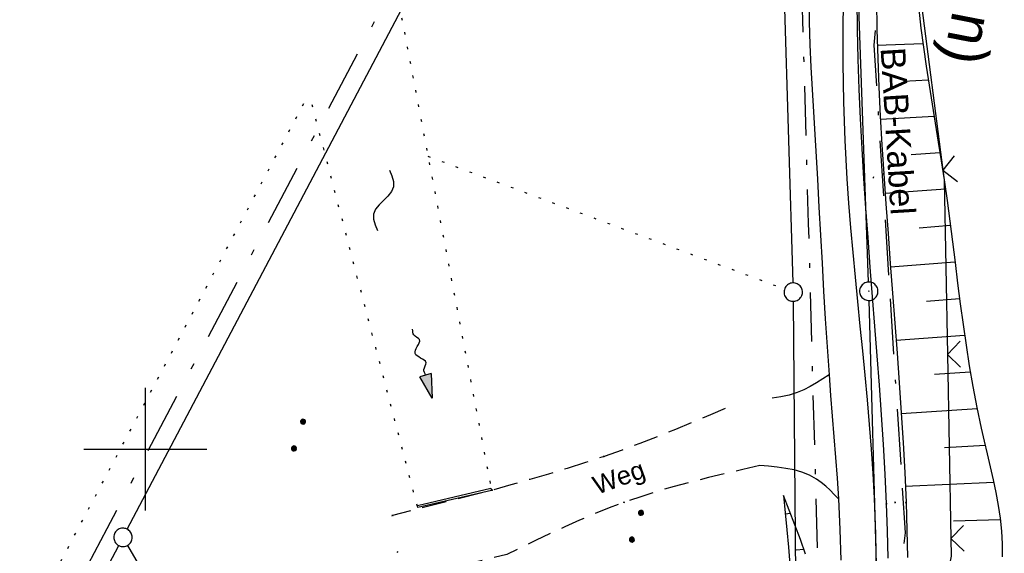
# Model space of a CAD drawing. Extents: x 510526 to 513920, y 467229 to 478797.
# Tile 312 of 467: x 511990 to 512070, y 475192 to 475235. Entities that reach past the tile are written whole.
import ezdxf
from ezdxf.enums import TextEntityAlignment as Align

# ---------------------------------------------------------------- set-up
doc = ezdxf.new("R2010")
doc.units = 0
doc.header["$LTSCALE"] = 10
doc.header["$MEASUREMENT"] = 0
for name, pattern in [('ACAD_ISO16W100', [73, 15, -6.5, 15, -6.5, 15, -7, 1, -7]), ('LT00', [0]), ('LT08', [0.42, 0.2, -0.1, 0.02, -0.1]), ('LT11', [0.3, 0.2, -0.1]), ('PUNKTX2_STR', [0.6, 0.1, -0.5])]:
    doc.linetypes.add(name, pattern=pattern)
doc.layers.get('0').update_dxf_attribs({"linetype": 'LT00'})
for name, color, linetype in [('--FLIEßRICHTPFEIL', 180, 'Continuous'), ('--WASSER_GRENZE', 180, 'PUNKTX2_STR'), ('--WASSER_NUTZUNG', 180, 'Continuous'), ('AS_TEXT_klein', 153, 'Continuous'), ('BAB-KABEL', 220, 'ACAD_ISO16W100'), ('BAB-KABEL_TEXT', 221, 'Continuous'), ('DFK_AB_L', 21, 'LT00'), ('DFK_AB_P', 7, 'LT00'), ('DFK_GZPKT', 250, 'LT00'), ('DFK_KATASTER', 250, 'LT00'), ('DFK_NUTZUNG', 250, 'LT00'), ('DFK_NUTZUNGSGRENZE', 70, 'PUNKTX2_STR'), ('FELDWEG_TEXT', 1, 'Continuous'), ('GEMEINDEGRENZE', 3, 'LT08'), ('STROM_UNTER', 80, 'LT08'), ('V90_AFBR_BAB', 250, 'LT00'), ('V90_BOESCH', 250, 'LT00'), ('V90_BOSCHUNG', 250, 'LT00'), ('V90_BR_KAPPE', 30, 'LT00'), ('V90_EINFAHRT', 250, 'LT00'), ('V90_FELDWEG', 250, 'LT11'), ('V90_GRABEN', 250, 'LT00'), ('V90_PK_GR', 1, 'LT00'), ('V90_RASTER', 250, 'LT00'), ('V90_ZAUN', 40, 'LT00')]:
    doc.layers.add(name, color=color, linetype=linetype)
doc.styles.add('Beschrift', font='ARIAL.TTF')
doc.styles.add('UNIR-O', font='unir_o.shx', dxfattribs={"height": 2.5})

# ---------------------------------------------------------------- blocks, each defined once
blk = doc.blocks.new('SYMB7112')
at = {"color": 0, "linetype": 'ByBlock'}
for p, q in [((-0.13, 0.012919), (-0.13, -0.012919)), ((-0.125, -0.017105), (-0.125, 0.017105)), ((-0.12, 0.019164), (-0.12, -0.019164)), ((-0.115, -0.019796), (-0.115, 0.019796)), ((-0.11, 0.019164), (-0.11, -0.019164)), ((-0.105, -0.017105), (-0.105, 0.017105)), ((-0.1, 0.012919), (-0.1, -0.012919)), ((-0.095, -0.000126), (-0.095, 0.000146)), ((0.1, 0.012919), (0.1, -0.012919)), ((0.105, -0.017105), (0.105, 0.017105)), ((0.11, 0.019164), (0.11, -0.019164)), ((0.115, -0.019796), (0.115, 0.019796)), ((0.12, 0.019164), (0.12, -0.019164)), ((0.125, -0.017105), (0.125, 0.017105)), ((0.13, 0.012919), (0.13, -0.012919)), ((0.135, -0.000126), (0.135, 0.000146))]:
    blk.add_line(p, q, dxfattribs=at)
for points in [[(-0.095, 0), (-0.096981, 0.008678), (-0.10253, 0.015637), (-0.11055, 0.019499), (-0.11945, 0.019499), (-0.12747, 0.015637), (-0.133019, 0.008678), (-0.135, 0)], [(-0.135, 0), (-0.133019, -0.008678), (-0.12747, -0.015637), (-0.11945, -0.019499), (-0.11055, -0.019499), (-0.10253, -0.015637), (-0.096981, -0.008678), (-0.095, 0)], [(0.135, 0), (0.133019, 0.008678), (0.12747, 0.015637), (0.11945, 0.019499), (0.11055, 0.019499), (0.10253, 0.015637), (0.096981, 0.008678), (0.095, 0)], [(0.095, 0), (0.096981, -0.008678), (0.10253, -0.015637), (0.11055, -0.019499), (0.11945, -0.019499), (0.12747, -0.015637), (0.133019, -0.008678), (0.135, 0)]]:
    blk.add_lwpolyline(points, dxfattribs=at)
blk = doc.blocks.new('SYMB7010')
at = {"color": 0, "linetype": 'ByBlock'}
for points in [[(-0.031408, 0.499213), (-0.093728, 0.49134), (-0.15457, 0.475719), (-0.212975, 0.452595), (-0.268021, 0.422333), (-0.31884, 0.385411), (-0.36463, 0.342411), (-0.40467, 0.29401), (-0.438329, 0.240973), (-0.465074, 0.184136), (-0.484486, 0.124395), (-0.496256, 0.062692), (-0.5002, 0)], [(-0.5002, 0), (-0.496256, -0.062692), (-0.484486, -0.124395), (-0.465075, -0.184136), (-0.438329, -0.240973), (-0.404671, -0.29401), (-0.36463, -0.342411), (-0.31884, -0.385411), (-0.268021, -0.422333), (-0.212975, -0.452595), (-0.154571, -0.475719), (-0.093728, -0.49134), (-0.031408, -0.499213), (0.031408, -0.499213)], [(0.5002, 0), (0.496256, 0.062692), (0.484485, 0.124395), (0.465074, 0.184136), (0.438329, 0.240973), (0.40467, 0.29401), (0.36463, 0.342411), (0.31884, 0.385411), (0.268021, 0.422333), (0.212975, 0.452595), (0.15457, 0.475719), (0.093728, 0.49134), (0.031408, 0.499213), (-0.031408, 0.499213)], [(0.031408, -0.499213), (0.093728, -0.491341), (0.15457, -0.475719), (0.212975, -0.452595), (0.268021, -0.422333), (0.31884, -0.385411), (0.36463, -0.342411), (0.404671, -0.294011), (0.438329, -0.240974), (0.465075, -0.184136), (0.484486, -0.124395), (0.496256, -0.062692), (0.500201, 0)]]:
    blk.add_lwpolyline(points, dxfattribs=at)
blk = doc.blocks.new('SYMB0003')
at = {"color": 0, "linetype": 'ByBlock'}
for p, q in [((-0.015712, 0), (0.010166, 0.012015)), ((0, -0.021257), (-0.015712, 0)), ((0.010166, 0.012015), (0, -0.021257))]:
    blk.add_line(p, q, dxfattribs=at)
for points in [[(-0.031395, 0.499013), (-0.093691, 0.491144), (-0.154509, 0.475528), (-0.21289, 0.452414), (-0.267913, 0.422164), (-0.318712, 0.385257), (-0.364484, 0.342274), (-0.404509, 0.293893), (-0.438154, 0.240877), (-0.464888, 0.184062), (-0.484292, 0.124345), (-0.496058, 0.062667), (-0.5, 0)], [(-0.5, 0), (-0.496058, -0.062667), (-0.484292, -0.124345), (-0.464888, -0.184062), (-0.438154, -0.240877), (-0.404509, -0.293893), (-0.364485, -0.342274), (-0.318712, -0.385257), (-0.267914, -0.422164), (-0.21289, -0.452414), (-0.154509, -0.475529), (-0.093691, -0.491144), (-0.031395, -0.499014), (0.031395, -0.499014)], [(0.5, 0), (0.496057, 0.062667), (0.484292, 0.124345), (0.464888, 0.184062), (0.438153, 0.240877), (0.404509, 0.293893), (0.364484, 0.342274), (0.318712, 0.385257), (0.267913, 0.422164), (0.21289, 0.452414), (0.154509, 0.475528), (0.093691, 0.491144), (0.031395, 0.499013), (-0.031395, 0.499013)], [(0.031395, -0.499014), (0.093691, -0.491144), (0.154509, -0.475529), (0.21289, -0.452414), (0.267914, -0.422164), (0.318712, -0.385257), (0.364485, -0.342274), (0.404509, -0.293893), (0.438154, -0.240877), (0.464889, -0.184062), (0.484292, -0.124345), (0.496058, -0.062667), (0.5, 0)]]:
    blk.add_lwpolyline(points, dxfattribs=at)
blk = doc.blocks.new('SYMB0011')
at = {"color": 0, "linetype": 'ByBlock'}
for p, q in [((0.5, 0), (-0.5, 0)), ((0, 0.5), (0, -0.5))]:
    blk.add_line(p, q, dxfattribs=at)
blk = doc.blocks.new('SYMB0024')
at = {"color": 0, "linetype": 'ByBlock'}
for p, q in [((-0.5, 0.5), (0, 0)), ((0, 0), (0.5, 0.5))]:
    blk.add_line(p, q, dxfattribs=at)
blk = doc.blocks.new('FLIEßRICHTPFEIL')
at = {"layer": '--FLIEßRICHTPFEIL'}
blk.add_hatch(color=256, dxfattribs=at).paths.add_polyline_path([(-1.95, 0.4875), (-1.95, -0.4875), (0, 0)])
for p, q in [((-1.95, 0.4875), (-1.95, -0.4875)), ((-1.95, 0.4875), (0, 0)), ((0, 0), (-1.95, -0.4875))]:
    blk.add_line(p, q, dxfattribs=at)
at = {"layer": '--FLIEßRICHTPFEIL', "start_tangent": (-1, 0), "end_tangent": (-1, 0)}
blk.add_spline([(-1.95, 0), (-2.4375, 0), (-2.925, 0.325), (-3.4125, 0), (-3.9, -0.325), (-4.3875, 0), (-4.875, 0.325), (-5.3625, 0), (-5.85, 0)], degree=3, dxfattribs=at)
blk = doc.blocks.new('SYMB7251')
at = {"color": 0, "linetype": 'ByBlock'}
for points in [[(-0.25, 0), (-0.208333, 0.028889), (-0.166667, 0.051111), (-0.125, 0.06), (-0.083333, 0.051111), (-0.041667, 0.028889), (0, 0)], [(0, 0), (0.041667, -0.028889), (0.083333, -0.051111), (0.125, -0.06), (0.166667, -0.051111), (0.208333, -0.028889), (0.25, 0)]]:
    blk.add_lwpolyline(points, dxfattribs=at)

msp = doc.modelspace()

# ---------------------------------------------------------------- linework, layer by layer
at = {"layer": '--WASSER_GRENZE', "ltscale": 0.2}
for p, q in [((512019.75, 475241.02), (512028.16, 475196.77)), ((511966.67, 475141.04), (512013.34, 475228.96)), ((512022.15, 475195.33), (512013.34, 475228.96))]:
    msp.add_line(p, q, dxfattribs=at)
at = {"layer": 'BAB-KABEL', "ltscale": 0.03, "flags": 128}
msp.add_lwpolyline([(513339.839, 477816.319), (513312.266, 477774.649), (513284.672, 477732.996), (513252.5, 477694.412), (513223.881, 477653.496), (513195.795, 477612.121), (513167.629, 477570.875), (513139.88, 477529.298), (513111.793, 477487.916), (513083.807, 477446.454), (513055.844, 477404.978), (513022.492, 477355.034), (513000.515, 477321.52), (512973.122, 477279.62), (512945.422, 477237.871), (512917.575, 477196.217), (512879.155, 477137.499), (512858.339, 477103.216), (512837.389, 477068.954), (512811.451, 477026.06), (512784.195, 476983.896), (512756.652, 476941.559), (512731.123, 476898.632), (512706.393, 476854.964), (512681.949, 476811.101), (512658.869, 476770.394), (512633.742, 476723.052), (512609.823, 476678.973), (512586.03, 476634.72), (512574.463, 476609.04), (512565.77, 476584.237), (512545.206, 476542.916), (512523.454, 476497.739), (512501.769, 476452.474), (512480.246, 476407.171), (512458.846, 476361.789), (512438.563, 476315.939), (512418.177, 476270.118), (512378.72, 476177.833), (512359.892, 476131.364), (512341.348, 476084.783), (512322.575, 476038.314), (512304.817, 475991.341), (512287.677, 475944.24), (512270.282, 475897.168), (512254.121, 475849.696), (512237.768, 475802.276), (512221.53, 475754.824), (512205.859, 475707.192), (512190.782, 475659.377), (512175.78, 475611.52), (512161.516, 475563.423), (512145.692, 475515.804), (512137.725, 475496.074), (512130.625, 475467.918), (512119.035, 475418.91), (512105.583, 475370.555), (512100.73, 475351.099), (512084.182, 475320.513), (512082.618, 475318.668), (512071.987, 475296.243), (512062.064, 475264.372), (512059.316, 475232.902), (512061.872, 475193.176), (512054.818, 475143.1), (512045.689, 475099.989), (512036.29, 475050.898), (512027.273, 475001.725), (512018.223, 474952.549), (512008.899, 474903.418), (512000.14, 474854.229), (511992.355, 474804.855), (511985.273, 474755.369), (511977.385, 474700.851), (511969.41, 474646.425), (511966.53, 474615.204), (511972.795, 474604.79), (511970.049, 474596.165), (511959.565, 474586.374), (511941.907, 474517.478), (511936.852, 474477.772), (511926.657, 474399.733), (511919.973, 474355.376), (511910.09, 474296.615), (511899.454, 474238.126), (511883.784, 474152.683), (511870.289, 474094.001), (511857.131, 474053.876), (511852.776, 474012.454), (511853.171, 473966.862), (511852.492, 473957.146), (511851.311, 473949.656), (511841.692, 473942.065), (511825.821, 473895.229), (511826.651, 473894.117), (511810.899, 473851.945), (511793.573, 473805.027), (511775.285, 473758.358), (511755.124, 473712.475), (511734.052, 473667.008), (511712.225, 473621.972), (511689.498, 473577.273), (511665.157, 473533.497), (511639.854, 473490.241), (511612.908, 473448.14), (511601.588, 473431.806), (511558.048, 473366.072), (511514.894, 473306.01), (511484.056, 473267.454), (511450.631, 473224.7), (511393.065, 473164.53), (511363.017, 473132.866), (511308.517, 473076.446), (511275.572, 473040.359), (511243.006, 473009.331), (511235.22, 472986.054), (511231.03, 472981.056), (511075.99, 472813.106), (511070.243, 472807.304), (511057.801, 472797.513), (511038.028, 472769.96), (511010.695, 472730.526), (510983.876, 472687.185), (510959.577, 472643.761), (510934.3, 472604.326), (510904.804, 472574.327), (510913.914, 472558.288), (510911.702, 472550.665), (510911.228, 472549.239), (510895.971, 472514.712), (510882.655, 472477.924), (510872.403, 472460.753), (510857.497, 472432.352), (510836.101, 472381.12), (510836.281, 472368.894), (510832.944, 472355.972), (510830.181, 472332.026), (510848.219, 472325.537), (510838.512, 472271.416), (510831.965, 472215.431), (510830.702, 472169.392), (510828.833, 472118.665), (510829.075, 472067.625), (510833.949, 472011.739), (510842.444, 471951.437), (510849.978, 471906.34), (510856.18, 471866.272), (510867.229, 471812.821), (510879.853, 471762.875), (510891.506, 471713.806), (510903.789, 471665.07), (510916.063, 471616.285), (510929.638, 471568.076), (510950.958, 471501.368), (510971.606, 471429.824), (510974.35, 471422.765), (510989.551, 471366.875), (511004.499, 471314.199), (511016.364, 471270.838), (511026.276, 471232.419), (511039.24, 471184.146), (511056.597, 471116.881), (511065.905, 471078.265), (511077.604, 471030.011), (511089.225, 470981.622), (511098.911, 470932.895), (511107.165, 470884.025), (511116.152, 470835.042), (511125.079, 470786.059), (511133.148, 470736.973), (511137.299, 470706.315), (511129.89, 470689.715), (511129.543, 470684.612), (511132.443, 470671.581), (511143.113, 470670.948), (511145.784, 470638.261), (511151.08, 470588.888), (511155.977, 470539.416), (511159.512, 470489.779), (511162.627, 470440.141), (511165.944, 470390.621), (511167.842, 470340.945), (511167.805, 470291.237), (511167.773, 470272.425), (511169.192, 470243.962), (511168.974, 470223.344), (511163.734, 470203.872), (511151.457, 470170.118), (511152.401, 470145.764), (511161.627, 470107.325), (511162.261, 470078.654), (511157.084, 470021.39), (511153.973, 469975.779), (511150.229, 469924.108), (511146.614, 469878.373), (511141.044, 469826.728), (511133.852, 469745.039), (511131.815, 469700.017), (511128.932, 469655.166), (511125.194, 469595.287), (511130.663, 469554.69), (511130.405, 469544.669), (511121.691, 469477.401)], dxfattribs=at)
at = {"layer": 'DFK_AB_L'}
for p, q in [((512058.884, 475213.6), (512057.926, 475240.82)), ((512059.899, 475178.2), (512058.932, 475212.1))]:
    msp.add_line(p, q, dxfattribs=at)
at = {"layer": 'DFK_KATASTER'}
for p, q in [((511998.53, 475193.473), (512046.17, 475283.757)), ((512051.903, 475240.99), (512052.737, 475213.53)), ((512053.064, 475178.6), (512052.767, 475212.03)), ((511970.29, 475139.973), (511997.83, 475192.147)), ((511998.554, 475192.159), (512025.767, 475144.78))]:
    msp.add_line(p, q, dxfattribs=at)
at = {"layer": 'DFK_NUTZUNGSGRENZE', "ltscale": 0.2}
msp.add_line((512023.01, 475223.84), (512052.057, 475213.041), dxfattribs=at)
at = {"layer": 'GEMEINDEGRENZE', "ltscale": 2.5, "flags": 128}
msp.add_lwpolyline([(512449.042, 475402.043), (512420.177, 475407.565), (512394.807, 475414.054), (512349.273, 475430.894), (512332.552, 475438.84), (512267.813, 475490.734), (512251.305, 475522.191), (512242.372, 475555.297), (512229.966, 475584.983), (512227.01, 475610.403), (512238.863, 475661.136), (512275.546, 475791.694), (512297.962, 475860.403), (512299.316, 475864.34), (512322.104, 475898.593), (512340.391, 475931.958), (512366.594, 476019.311), (512318.086, 476028.592), (512312.283, 476031.122), (512305.694, 476033.81), (512287.822, 475996.961), (512243.161, 475928.693), (512232.748, 475919.285), (512200.581, 475820.897), (512193.735, 475799.022), (512174.798, 475704.059), (512153.081, 475591.513), (512137.53, 475520.718), (512131.519, 475505.406), (512079.506, 475365.736), (512045.164, 475285.065), (511996.853, 475193.51), (511968.58, 475139.946), (511923.925, 475031.144), (511909.15, 474966.235), (511901.23, 474898.737), (511940.213, 474729.591), (511948.11, 474671.168), (511959.932, 474649.278), (511949.368, 474579.355), (511923.586, 474424.01), (511922.286, 474397.281), (511902.072, 474265.529), (511883.418, 474171.19), (511840.834, 474046.671), (511811.057, 474002.189), (511789.857, 473974.022), (511738.643, 473910.572), (511734.929, 473905.975), (511711.896, 473880.455), (511676.775, 473841.536), (511661.057, 473825.368), (511656.149, 473820.18), (511647.785, 473811.308), (511604.862, 473771.83), (511589.09, 473758.195), (511554.149, 473690.454), (511530.615, 473670.042), (511510.607, 473640.164), (511417.146, 473647.451), (511399.927, 473617.635), (511399.303, 473598.994), (511391.568, 473572.158), (511385.527, 473532.588), (511382.424, 473506.568), (511379.564, 473490.687), (511376.762, 473467.525), (511377.202, 473446.756), (511375.159, 473429.799), (511374.8, 473404.865), (511375.414, 473387.274), (511377.463, 473378.267), (511379.748, 473364.153), (511381.834, 473342.87), (511384.505, 473307.855), (511383.005, 473292.206), (511378.941, 473272.503), (511363.924, 473241.627), (511343.536, 473221.822), (511333.863, 473218.847), (511320.582, 473208.545), (511312.839, 473198.803), (511304.613, 473186.129), (511295.338, 473174.248), (511276.665, 473143.257), (511247.062, 473107.829), (511220.154, 473075.522), (511209.956, 473060.179), (511192.691, 473040.287), (511159.706, 473009.473), (511137.791, 472985.618), (511138.234, 472997.658), (511133.946, 473001.3), (511127.754, 472996.4), (511117.541, 472978.813), (511095.455, 472960.681), (511068.721, 472945.374), (511062.623, 472935.673), (511054.274, 472932.268), (511004.989, 472918.683), (510993.385, 472905.545), (510985.6, 472889.865), (510969.156, 472866.894), (510956.817, 472847.223), (510952.628, 472840.298), (510942.144, 472834.756), (510925.191, 472825.028), (510922.969, 472827.249), (510875.459, 472874.79), (510825.127, 472925.202), (510821.3, 472929.056), (510869.782, 472985.538), (510927.923, 473053.118), (510935.973, 473062.469), (510982.9, 473117.01), (510983.353, 473117.614), (510990.272, 473126.704), (510995.255, 473137.196), (510997.977, 473148.976), (510999.628, 473159.454), (511014.288, 473252.434)], dxfattribs=at)
at = {"layer": 'STROM_UNTER', "ltscale": 2, "flags": 128}
msp.add_lwpolyline([(512106.832, 475395.449), (512100.577, 475370.649), (512096.589, 475359.469), (512083.838, 475334.326), (512065.066, 475297.358), (512056.809, 475270.549), (512053.261, 475243.943), (512053.983, 475218.368), (512054.849, 475186.752), (512052.455, 475168.777), (512050.173, 475152.953), (512034.954, 475075.22), (512023.847, 475014.474), (512009.039, 474933.576), (511995.081, 474858.819), (511990.716, 474830.746), (511982.93, 474777.15), (511977.714, 474741.754), (511964.506, 474649.994), (511961.195, 474618.195), (511958.966, 474609.715), (511956.304, 474599.655), (511945.517, 474601.667), (511868.654, 474617.784), (511864.09, 474615.85), (511856.826, 474617.215), (511855.029, 474620.305), (511851.476, 474623.063), (511837.524, 474630.752), (511826.161, 474638.944)], dxfattribs=at)
at = {"layer": 'V90_AFBR_BAB'}
for points in [[(512059.534, 475190.147), (512059.487, 475193.07), (512059.377, 475195.991), (512059.266, 475197.998), (512059.13, 475200.003), (512058.973, 475202.006), (512058.799, 475204.007), (512058.613, 475206.008), (512058.418, 475208.008), (512058.219, 475210.007), (512058.018, 475212.007), (512057.822, 475214.006), (512057.633, 475216.007), (512057.456, 475218.008), (512057.295, 475220.011), (512057.154, 475222.016), (512056.982, 475225.138), (512056.868, 475228.264), (512056.814, 475231.391), (512056.82, 475234.52), (512056.887, 475237.647)], [(512054.027, 475236.585), (512054.064, 475234.759), (512054.123, 475232.932), (512054.201, 475231.104), (512054.293, 475229.277), (512054.395, 475227.449), (512054.504, 475225.621), (512054.615, 475223.794), (512054.725, 475221.968), (512054.855, 475219.691), (512054.981, 475217.415), (512055.105, 475215.141), (512055.233, 475212.867), (512055.368, 475210.595), (512055.514, 475208.324), (512055.675, 475206.054), (512055.805, 475204.372), (512055.94, 475202.691), (512056.076, 475201.01), (512056.208, 475199.327), (512056.331, 475197.644), (512056.439, 475195.959), (512056.565, 475193.452), (512056.647, 475190.943)]]:
    msp.add_lwpolyline(points, dxfattribs=at)
at = {"layer": 'V90_BOESCH'}
for points in [[(512062.98, 475235.835), (512063.159, 475234.283), (512063.363, 475232.734), (512063.586, 475231.185), (512063.823, 475229.639), (512064.07, 475228.093), (512064.321, 475226.548), (512064.571, 475225.005), (512064.815, 475223.463), (512065.047, 475221.921), (512065.285, 475220.239), (512065.508, 475218.558), (512065.721, 475216.877), (512065.931, 475215.195), (512066.142, 475213.514), (512066.358, 475211.831), (512066.586, 475210.147), (512066.83, 475208.462), (512067.096, 475206.774), (512067.388, 475205.085), (512067.712, 475203.392), (512068.072, 475201.697), (512068.313, 475200.65), (512068.562, 475199.601), (512068.808, 475198.553), (512069.045, 475197.504), (512069.262, 475196.456), (512069.452, 475195.409), (512069.605, 475194.362), (512069.714, 475193.318), (512069.768, 475192.276), (512069.759, 475191.236)], [(512053.768, 475191.441), (512053.34, 475192.64), (512052.89, 475193.836), (512052.426, 475195.03), (512051.955, 475196.224)], [(512051.955, 475196.224), (512052.097, 475194.819), (512052.234, 475193.413), (512052.363, 475192.007), (512052.477, 475190.601)]]:
    msp.add_lwpolyline(points, dxfattribs=at)
at = {"layer": 'V90_BOSCHUNG'}
for p, q in [((512059.603, 475232.903), (512063.324, 475233.018)), ((512061.734, 475229.971), (512063.757, 475230.062)), ((512059.857, 475226.864), (512064.231, 475227.101)), ((512062.371, 475223.997), (512064.708, 475224.144)), ((512060.236, 475220.838), (512065.153, 475221.189)), ((512063.002, 475218.028), (512065.551, 475218.221)), ((512060.681, 475214.844), (512065.925, 475215.241)), ((512063.607, 475212.057), (512066.302, 475212.261)), ((512061.138, 475208.861), (512066.709, 475209.283)), ((512064.266, 475206.089), (512067.176, 475206.299)), ((512061.556, 475202.908), (512067.729, 475203.307)), ((512065.064, 475200.126), (512068.394, 475200.306)), ((512061.885, 475196.984), (512069.089, 475197.3)), ((512052.106, 475194.732), (512052.527, 475194.774)), ((512065.809, 475194.151), (512069.616, 475194.269)), ((512053.005, 475191.798), (512053.626, 475191.847))]:
    msp.add_line(p, q, dxfattribs=at)
at = {"layer": 'V90_BR_KAPPE'}
msp.add_lwpolyline([(512028.13, 475196.813), (512028.184, 475196.64), (512022.183, 475195.251), (512022.156, 475195.4), (512028.13, 475196.813)], dxfattribs=at)
at = {"layer": 'V90_EINFAHRT'}
for points in [[(512055.675, 475206.054), (512055.171, 475205.723), (512054.664, 475205.403), (512054.15, 475205.103), (512053.626, 475204.834), (512053.088, 475204.606), (512052.425, 475204.398), (512051.741, 475204.25), (512051.048, 475204.152)], [(512056.439, 475195.959), (512056.101, 475196.312), (512055.758, 475196.657), (512055.406, 475196.985), (512055.042, 475197.288), (512054.66, 475197.558), (512054.083, 475197.872), (512053.468, 475198.114), (512052.822, 475198.296), (512052.151, 475198.43), (512051.46, 475198.528), (512050.757, 475198.601), (512050.048, 475198.663)]]:
    msp.add_lwpolyline(points, dxfattribs=at)
at = {"layer": 'V90_FELDWEG', "flags": 128}
for points in [[(512047.217, 475203.307), (512046.027, 475202.799), (512044.595, 475202.195), (512043.16, 475201.602), (512041.719, 475201.022), (512040.273, 475200.46), (512038.819, 475199.919), (512037.357, 475199.402), (512035.854, 475198.901), (512034.342, 475198.424), (512032.823, 475197.966), (512031.299, 475197.523), (512029.772, 475197.089), (512028.243, 475196.66), (512020.118, 475194.584)], [(512050.048, 475198.663), (512048.646, 475198.341), (512047.246, 475198.014), (512045.849, 475197.677), (512044.457, 475197.324), (512043.073, 475196.952), (512041.698, 475196.553), (512040.334, 475196.124), (512038.982, 475195.66), (512037.761, 475195.202), (512036.55, 475194.714), (512035.349, 475194.202), (512034.155, 475193.667), (512032.967, 475193.116), (512031.783, 475192.553), (512030.603, 475191.98), (512029.424, 475191.404), (512021.358, 475189.507)]]:
    msp.add_lwpolyline(points, dxfattribs=at)
at = {"layer": 'V90_GRABEN'}
for points in [[(512060.483, 475191.106), (512060.428, 475193.329), (512060.348, 475195.55), (512060.236, 475197.964), (512060.101, 475200.375), (512059.948, 475202.783), (512059.779, 475205.191), (512059.6, 475207.597), (512059.413, 475210.002), (512059.223, 475212.407), (512059.034, 475214.812), (512058.849, 475217.218), (512058.673, 475219.625), (512058.509, 475222.033), (512058.36, 475224.458), (512058.23, 475226.885), (512058.122, 475229.312), (512058.039, 475231.741), (512057.983, 475234.17), (512057.958, 475236.599)], [(512059.538, 475236.508), (512059.572, 475234.158), (512059.636, 475231.808), (512059.728, 475229.458), (512059.843, 475227.109), (512059.978, 475224.761), (512060.128, 475222.415), (512060.297, 475219.98), (512060.475, 475217.547), (512060.66, 475215.114), (512060.847, 475212.683), (512061.034, 475210.252), (512061.216, 475207.82), (512061.39, 475205.388), (512061.554, 475202.954), (512061.702, 475200.518), (512061.833, 475198.081), (512061.943, 475195.64), (512062.021, 475193.403), (512062.074, 475191.165)]]:
    msp.add_lwpolyline(points, dxfattribs=at)
at = {"layer": 'V90_RASTER'}
for p, q in [((512000, 475195), (512000, 475205)), ((511995, 475200), (512005, 475200))]:
    msp.add_line(p, q, dxfattribs=at)
at = {"layer": 'V90_ZAUN'}
for p, q in [((512063.014, 475237.576), (512064.946, 475222.7)), ((512065.314, 475207.71), (512065.595, 475192.712))]:
    msp.add_line(p, q, dxfattribs=at)
for points in [[(512064.946, 475222.7), (512065.047, 475221.92), (512065.314, 475207.71)], [(512065.595, 475192.712), (512065.622, 475191.267), (512062.917, 475177.985)]]:
    msp.add_lwpolyline(points, dxfattribs=at)

# ---------------------------------------------------------------- block references
at = {"layer": '--FLIEßRICHTPFEIL', "rotation": 285.9758974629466}
msp.add_blockref('FLIEßRICHTPFEIL', (512023.351, 475204.134), dxfattribs=at)
at = {"layer": '--WASSER_NUTZUNG', "xscale": 10.00000000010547, "yscale": 9.99999999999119, "zscale": 10, "rotation": 259.0065000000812}
msp.add_blockref('SYMB7251', (512019.392, 475220.253), dxfattribs=at)
at = {"layer": 'DFK_AB_P', "xscale": 1.499999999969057, "yscale": 1.5, "zscale": 1.5, "rotation": 251.2881100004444}
msp.add_blockref('SYMB0003', (512058.91, 475212.85), dxfattribs=at)
at = {"layer": 'DFK_GZPKT', "xscale": 1.499999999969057, "yscale": 1.5, "zscale": 1.5, "rotation": 251.2881100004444}
for p in [(512052.76, 475212.78), (511998.18, 475192.81)]:
    msp.add_blockref('SYMB7010', p, dxfattribs=at)
at = {"layer": 'DFK_NUTZUNG', "yscale": 10, "zscale": 10, "rotation": 251.28826}
for p, xscale in [((512012.47, 475201.142), 9.999999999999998), ((512039.99, 475193.72), 10)]:
    msp.add_blockref('SYMB7112', p, dxfattribs=dict(at, xscale=xscale))
at = {"layer": 'V90_FELDWEG', "xscale": 0.1000000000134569, "yscale": 0.1000000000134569, "zscale": 0.1, "rotation": 259.0065042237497}
for p in [(512037.357, 475199.402), (512028.243, 475196.66), (512038.982, 475195.66), (512020.118, 475194.584), (512020.547, 475191.621)]:
    msp.add_blockref('SYMB0011', p, dxfattribs=at)
at = {"layer": 'V90_PK_GR', "xscale": 0.1000000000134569, "yscale": 0.1000000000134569, "zscale": 0.1, "rotation": 259.0065042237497}
for p in [(512060.128, 475222.415), (512058.509, 475222.033), (512059.307, 475222.122), (512060.348, 475195.55), (512061.065, 475195.655), (512061.942, 475195.64)]:
    msp.add_blockref('SYMB0011', p, dxfattribs=at)
at = {"layer": 'V90_ZAUN', "yscale": 2.099999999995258, "zscale": 2.1}
for p, xscale, rotation in [((512064.946, 475222.7), 2.100000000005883, 277.4005342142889), ((512065.314, 475207.71), 2.100000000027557, 271.0729242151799), ((512065.595, 475192.712), 2.100000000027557, 271.0729242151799)]:
    msp.add_blockref('SYMB0024', p, dxfattribs=dict(at, xscale=xscale, rotation=rotation))

# ---------------------------------------------------------------- texts
at = {"layer": 'AS_TEXT_klein', "style": 'UNIR-O'}
msp.add_text('Parkplatz (aufgelassen)', height=3.5, rotation=259.0065, dxfattribs=at).set_placement((512074.338, 475279.951))
at = {"layer": 'BAB-KABEL_TEXT', "style": 'Beschrift'}
msp.add_text('BAB-Kabel', height=2, rotation=273.50213, dxfattribs=at).set_placement((512060.285, 475225.832), align=Align.CENTER)
at = {"layer": 'FELDWEG_TEXT', "style": 'Beschrift'}
msp.add_text('Weg', height=1.5, rotation=19.8247, dxfattribs=at).set_placement((512036.785, 475196.274))

doc.saveas('drawing.dxf')
